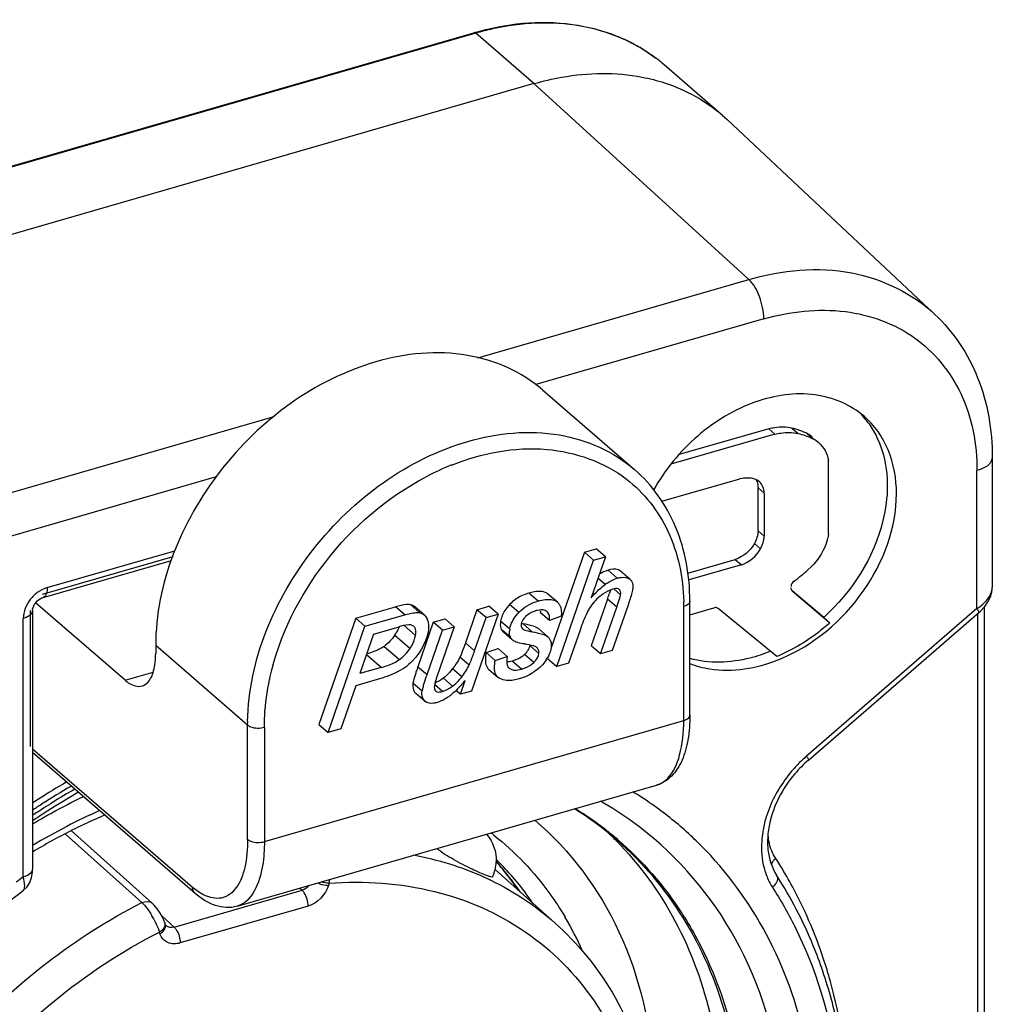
# Model space of a CAD drawing. Header units: millimetres. Extents: x 0 to 420, y 0 to 297.
# Tile 391 of 514: x 373.08 to 374.67, y 138.34 to 139.94. Entities that reach past the tile are written whole.
import ezdxf

# ---------------------------------------------------------------- set-up
doc = ezdxf.new("R2010")
doc.units = ezdxf.units.MM
doc.header["$LTSCALE"] = 23.1
doc.layers.get('0').update_dxf_attribs({"linetype": 'CONTINUOUS'})

msp = doc.modelspace()

# ---------------------------------------------------------------- linework, layer by layer
at = {"color": 7, "linetype": 'Continuous'}
for p, q in [((372.1764, 139.4467), (373.8218, 139.9217)), ((373.8246, 139.9208), (372.1791, 139.4458)), ((373.9196, 139.8385), (373.8246, 139.9208)), ((374.2273, 139.7868), (374.1323, 139.8691)), ((373.9196, 139.8385), (372.2741, 139.3635)), ((374.2703, 139.5189), (373.9196, 139.8385)), ((374.2273, 139.7868), (374.2351, 139.7798)), ((374.5734, 139.4625), (374.2351, 139.7798)), ((373.828, 139.3913), (374.2703, 139.5189)), ((374.2946, 139.4546), (373.9228, 139.3473)), ((373.9336, 139.3388), (374.0836, 139.2089)), ((372.6248, 139.0439), (373.4958, 139.2954)), ((374.3027, 139.275), (374.1565, 139.2331)), ((374.3127, 139.2663), (374.3027, 139.275)), ((374.3405, 139.2763), (374.3505, 139.2677)), ((374.3127, 139.2663), (374.1432, 139.2177)), ((374.366, 139.267), (374.376, 139.2583)), ((374.4004, 139.1039), (374.4003, 139.2241)), ((374.6674, 139.2288), (374.6674, 139.0163)), ((373.4012, 139.1967), (372.6491, 138.9796)), ((374.1282, 139.157), (374.2557, 139.1935)), ((374.6424, 138.9819), (374.6424, 139.2071)), ((374.2852, 139.1791), (374.2952, 139.1703)), ((374.2852, 139.1089), (374.2852, 139.1791)), ((374.2952, 139.1703), (374.2952, 139.1003)), ((374.2852, 139.1089), (374.2952, 139.1003)), ((374.0019, 139.0737), (374.0211, 139.0792)), ((374.0361, 139.0662), (374.0211, 139.0792)), ((374.2792, 139.088), (374.2892, 139.0793)), ((373.3303, 139.0665), (373.1174, 139.0051)), ((373.1255, 139.0161), (373.3339, 139.0762)), ((374.0019, 139.0737), (373.9474, 138.9164)), ((374.0169, 139.0607), (374.0019, 139.0737)), ((374.0361, 139.0662), (374.0131, 138.9997)), ((374.0169, 139.0607), (374.0361, 139.0662)), ((373.1188, 139.0002), (373.3281, 139.0606)), ((373.9569, 138.8875), (374.0169, 139.0607)), ((374.1706, 139.0397), (374.248, 139.0621)), ((374.258, 139.0534), (374.1721, 139.0286)), ((374.248, 139.0621), (374.258, 139.0534)), ((374.0357, 139.0211), (374.024, 139.0313)), ((374.0556, 139.0314), (374.0406, 139.0444)), ((374.076, 139.0299), (374.061, 139.0429)), ((374.3394, 139.0187), (374.34, 139.0179)), ((374.6673, 139.0138), (374.6674, 139.0163)), ((373.1167, 138.9994), (373.1188, 139.0002)), ((373.9264, 138.9941), (373.9114, 139.0071)), ((373.9429, 139.0053), (373.942, 139.0061)), ((373.9579, 138.9923), (373.942, 139.0061)), ((374.0446, 139.0122), (374.0429, 139.0068)), ((374.061, 139.0046), (374.0502, 139.014)), ((374.3408, 139.0107), (374.4024, 138.9589)), ((374.3924, 138.9675), (374.3409, 139.0108)), ((374.658, 138.9951), (374.6617, 139)), ((374.6644, 139.0012), (374.6662, 139.0069)), ((374.6664, 139.0097), (374.6673, 139.0138)), ((373.2525, 138.8651), (373.1066, 138.9914)), ((373.6289, 138.966), (373.6939, 138.9848)), ((373.7089, 138.9718), (373.6939, 138.9848)), ((373.7186, 138.9879), (373.7162, 138.9883)), ((373.7336, 138.9749), (373.7186, 138.9879)), ((373.7404, 138.9716), (373.7254, 138.9846)), ((373.8267, 138.9801), (373.846, 138.9857)), ((373.861, 138.9727), (373.846, 138.9857)), ((373.8949, 138.9755), (373.8799, 138.9885)), ((373.957, 138.9931), (373.9579, 138.9923)), ((374.0396, 138.997), (374.0132, 138.921)), ((374.0282, 138.9081), (374.0546, 138.984)), ((374.0546, 138.984), (374.0396, 138.997)), ((374.0731, 138.9877), (374.0475, 138.9136)), ((374.164, 138.7991), (374.164, 138.9853)), ((374.174, 138.8078), (374.174, 138.994)), ((374.174, 138.9718), (374.2129, 138.9831)), ((374.6535, 138.9905), (374.658, 138.9951)), ((374.6539, 138.984), (374.6539, 137.4166)), ((373.0913, 138.9675), (373.0865, 138.9658)), ((373.0975, 138.9788), (373.0975, 138.7568)), ((373.1015, 138.9788), (373.1015, 138.5569)), ((373.6439, 138.953), (373.7089, 138.9718)), ((373.7312, 138.9753), (373.7336, 138.9749)), ((373.8267, 138.9801), (373.8079, 138.9259)), ((373.861, 138.9727), (373.8175, 138.8472)), ((373.8229, 138.9129), (373.8417, 138.9671)), ((373.8417, 138.9671), (373.8267, 138.9801)), ((373.8417, 138.9671), (373.861, 138.9727)), ((373.9302, 138.9781), (373.93, 138.9755)), ((373.945, 138.9625), (373.93, 138.9755)), ((373.964, 138.9693), (373.945, 138.9625)), ((374.3158, 138.9037), (374.2203, 138.9821)), ((374.6424, 138.9819), (374.3644, 138.7412)), ((374.3675, 138.7347), (374.6455, 138.9755)), ((374.4024, 138.9589), (374.3924, 138.9675)), ((374.6439, 137.4079), (374.6439, 138.9741)), ((374.6455, 138.9755), (374.6482, 138.9779)), ((373.0865, 138.5439), (373.0865, 138.9658)), ((373.6289, 138.966), (373.5687, 138.7927)), ((373.5837, 138.7797), (373.6439, 138.953)), ((373.6439, 138.953), (373.6289, 138.966)), ((373.6581, 138.9402), (373.6981, 138.9517)), ((373.7078, 138.9542), (373.7264, 138.938)), ((373.7554, 138.9595), (373.7303, 138.8871)), ((373.7554, 138.9595), (373.7746, 138.9651)), ((373.7704, 138.9466), (373.7554, 138.9595)), ((373.7896, 138.9521), (373.7618, 138.8719)), ((373.7704, 138.9466), (373.7896, 138.9521)), ((373.7896, 138.9521), (373.7746, 138.9651)), ((373.8802, 138.9483), (373.8652, 138.9613)), ((373.9169, 138.9442), (373.9019, 138.9571)), ((373.6581, 138.9402), (373.6357, 138.8757)), ((373.6925, 138.9384), (373.7175, 138.9167)), ((373.7453, 138.8741), (373.7704, 138.9466)), ((373.8814, 138.935), (373.8664, 138.948)), ((373.8699, 138.9436), (373.8849, 138.9306)), ((373.9019, 138.9483), (373.9007, 138.9494)), ((373.9012, 138.9488), (373.9019, 138.9483)), ((373.942, 138.9363), (373.927, 138.9493)), ((373.9948, 138.9469), (373.9761, 138.893)), ((373.4525, 138.7915), (373.3025, 138.9214)), ((373.3025, 138.9214), (373.3025, 138.9084)), ((373.6752, 138.9202), (373.7002, 138.8986)), ((373.8079, 138.9259), (373.8229, 138.9129)), ((373.9277, 138.9085), (373.9127, 138.9215)), ((373.9255, 138.9173), (373.9243, 138.9183)), ((374.0282, 138.9081), (374.0132, 138.921)), ((373.6701, 138.8856), (373.6463, 138.9062)), ((373.8139, 138.8898), (373.7989, 138.9028)), ((373.8416, 138.9101), (373.861, 138.9169)), ((373.8416, 138.9101), (373.8566, 138.8971)), ((373.8566, 138.8971), (373.876, 138.9039)), ((373.876, 138.9039), (373.861, 138.9169)), ((373.9192, 138.894), (373.9042, 138.907)), ((373.9255, 138.9173), (373.9249, 138.9179)), ((374.0475, 138.9136), (374.0282, 138.9081)), ((373.7303, 138.8871), (373.7453, 138.8741)), ((373.8992, 138.8831), (373.8842, 138.8961)), ((373.9419, 138.9004), (373.9569, 138.8875)), ((373.9761, 138.893), (373.9569, 138.8875)), ((373.2525, 138.8651), (373.2984, 138.8783)), ((373.6701, 138.8856), (373.6357, 138.8757)), ((373.8019, 138.8705), (373.7869, 138.8835)), ((373.8461, 138.8827), (373.8611, 138.8697)), ((373.6289, 138.8561), (373.6046, 138.7858)), ((373.6679, 138.8673), (373.6289, 138.8561)), ((373.7373, 138.8474), (373.7223, 138.8604)), ((373.7703, 138.8468), (373.7581, 138.8574)), ((373.7868, 138.8554), (373.7718, 138.8684)), ((373.7997, 138.8421), (373.8075, 138.8648)), ((373.7421, 138.8304), (373.7271, 138.8434)), ((373.7373, 138.8474), (373.7387, 138.8532)), ((373.7997, 138.8421), (373.793, 138.8479)), ((373.8175, 138.8472), (373.7997, 138.8421)), ((373.4525, 138.7915), (373.4526, 138.7976)), ((373.4525, 138.6053), (373.4525, 138.7915)), ((373.4798, 138.6016), (374.164, 138.7991)), ((373.5687, 138.7927), (373.5837, 138.7797)), ((373.4798, 138.7878), (373.4798, 138.6016)), ((373.6046, 138.7858), (373.5837, 138.7797)), ((373.1015, 138.7533), (373.3625, 138.5273)), ((373.3667, 138.5172), (373.1015, 138.7469)), ((373.4353, 138.4961), (374.1194, 138.6936)), ((373.1264, 138.6518), (373.1245, 138.6506)), ((373.1264, 138.6518), (373.1246, 138.6505)), ((373.1551, 138.6139), (373.2799, 138.5021)), ((373.1649, 138.6192), (373.2968, 138.5011)), ((374.053, 138.6039), (374.0541, 138.6027)), ((374.053, 138.6039), (374.0541, 138.6026)), ((374.0554, 138.6038), (374.0553, 138.6039)), ((373.9543, 138.4686), (373.8561, 138.5559)), ((373.5853, 138.5338), (373.5843, 138.5302)), ((373.5853, 138.5338), (373.5864, 138.5396)), ((373.3326, 138.4621), (373.5413, 138.5224)), ((373.5376, 138.5256), (373.5413, 138.5224)), ((373.2967, 138.5012), (373.2968, 138.5011)), ((373.5512, 138.4964), (373.3425, 138.4362)), ((373.3326, 138.4621), (373.3123, 138.4803)), ((373.3158, 138.4732), (373.3131, 138.4789)), ((373.3173, 138.4691), (373.3158, 138.4732)), ((373.3184, 138.4661), (373.3174, 138.4691)), ((373.9542, 138.4686), (373.9543, 138.4686)), ((373.3063, 138.4602), (373.3085, 138.4539)), ((373.3095, 138.4509), (373.3085, 138.4539))]:
    msp.add_line(p, q, dxfattribs=at)
for points in [[(374.6662, 139.0069), (374.6664, 139.0078), (374.6672, 139.0126), (374.6674, 139.0162)], [(374.6482, 138.9779), (374.655, 138.9852), (374.6604, 138.993), (374.6644, 139.0012)], [(373.0862, 138.5215), (373.0871, 138.5223), (373.0927, 138.528), (373.097, 138.535), (373.0999, 138.543), (373.1013, 138.5516), (373.1015, 138.5569)], [(373.3131, 138.4789), (373.3099, 138.4846), (373.3064, 138.49), (373.3028, 138.4948), (373.299, 138.4991), (373.2968, 138.5012)], [(373.3194, 138.4644), (373.3193, 138.4646), (373.3187, 138.4654), (373.3184, 138.4661)]]:
    msp.add_lwpolyline(points, dxfattribs=at)
for centre, radius, start, end in [((373.9482, 139.4929), 0.4454, 102.4707, 106.1154), ((373.9476, 139.6455), 0.2908, 70.0688, 71.5948), ((373.9507, 139.6537), 0.2821, 63.9274, 70.0899), ((373.9546, 139.6619), 0.273, 60.8336, 63.9034), ((373.9564, 139.6652), 0.2692, 55.8416, 60.8349), ((373.9578, 139.6672), 0.2668, 54.5751, 55.8345), ((373.9582, 139.6679), 0.266, 52.8935, 54.5752), ((373.9567, 139.6663), 0.2683, 49.1104, 52.935), ((373.9589, 139.6688), 0.2649, 49.1139, 52.8941), ((374.3491, 139.2004), 0.1435, 35.2477, 44.9071), ((374.3438, 139.2261), 0.0465, 49.1956, 61.4972), ((374.3327, 139.1784), 0.0909, 61.4993, 63.3446), ((374.3538, 139.2174), 0.0465, 49.1956, 61.4972), ((373.9462, 138.8109), 0.436, 111.6103, 117.4881), ((373.9533, 138.7966), 0.4519, 117.4541, 117.7393), ((374.0689, 138.9853), 0.0481, 106.1308, 110.1311), ((374.0889, 139.3626), 0.4219, 307.2014, 311.2662), ((374.0889, 138.9488), 0.0898, 123.626, 126.2961), ((373.1453, 138.9599), 0.06, 133.8292, 142.1787), ((373.1439, 138.9615), 0.0579, 125.2835, 133.8769), ((373.3596, 139.2334), 0.7199, 340.8343, 341.0121), ((373.4934, 139.1874), 0.5784, 341.0038, 341.4214), ((373.6513, 139.1344), 0.4118, 341.4166, 341.9565), ((374.6374, 139.0183), 0.0302, 338.4765, 343.4036), ((374.6588, 139.0088), 0.00767, 345.79, 6.5943), ((373.95, 138.9125), 0.085, 106.0985, 107.4591), ((373.9471, 138.9801), 0.0163, 52.7621, 60.5769), ((373.8275, 138.9853), 0.3365, 359.9981, 1.3889), ((373.9365, 138.9294), 0.0507, 102.6859, 106.1744), ((373.7221, 138.9543), 0.0254, 17.8749, 24.8044), ((373.9066, 138.9543), 0.0419, 164.1334, 170.4531), ((373.9372, 139.1543), 0.2003, 259.0099, 259.8483), ((373.6304, 138.9794), 0.0744, 326.5256, 329.8489), ((373.9161, 138.9422), 0.0363, 170.4016, 174.6005), ((373.8727, 138.9389), 0.0449, 314.6284, 318.7813), ((373.658, 138.9594), 0.0895, 297.1487, 307.8294), ((374.1916, 138.7261), 0.4886, 160.7627, 161.6999), ((373.8766, 138.9388), 0.0751, 326.6807, 329.5377), ((374.2193, 139.1467), 0.2673, 291.5966, 292.5623), ((374.2546, 138.6966), 0.5394, 160.7862, 161.2198), ((373.9594, 138.8031), 0.2093, 160.8013, 162.4088), ((373.7174, 138.9378), 0.0883, 317.1949, 322.0038), ((373.7324, 138.9248), 0.0883, 317.1963, 322.0038), ((373.8891, 138.7806), 0.4098, 167.5518, 167.8974), ((373.743, 138.9015), 0.0435, 290.1678, 293.9745), ((373.7457, 138.9097), 0.0681, 305.5269, 307.1313), ((373.6362, 139.0042), 0.221, 318.856, 320.8585), ((373.7278, 138.9114), 0.0902, 304.4008, 308.0193), ((374.5116, 138.5714), 0.2247, 131.4879, 136.5496), ((374.5082, 138.5752), 0.2196, 130.8937, 131.4735), ((373.8301, 137.5555), 1.3269, 120.4759, 122.8105), ((373.8269, 137.5586), 1.3128, 120.2774, 122.7624), ((373.8103, 137.5752), 1.2755, 119.7865, 122.4296), ((373.8199, 137.5673), 1.2946, 120.0948, 121.956), ((373.7683, 138.171), 0.5998, 56.3242, 58.6019), ((373.8401, 137.5398), 1.3455, 122.8059, 123.3077), ((373.8385, 137.5404), 1.3344, 122.7573, 123.5402), ((373.8297, 137.5516), 1.3131, 121.9531, 122.6914), ((373.6349, 137.7424), 1.0355, 115.7698, 118.9923), ((373.7434, 138.1676), 0.5754, 54.1286, 60.3021), ((373.7715, 138.1759), 0.594, 49.3176, 56.3232), ((373.8355, 137.5425), 1.3239, 122.6917, 123.685), ((373.8256, 137.5511), 1.304, 122.5201, 123.7413), ((373.6451, 137.7238), 1.0567, 118.9826, 119.4228), ((373.5899, 137.7892), 0.9424, 113.6892, 117.3229), ((373.6994, 138.1925), 0.544, 51.475, 58.241), ((373.6985, 138.1861), 0.5508, 53.9872, 58.4499), ((373.651, 137.7133), 1.0688, 119.4252, 120.9545), ((373.5713, 137.8113), 0.9048, 112.8547, 116.693), ((373.7011, 138.1897), 0.5464, 52.589, 53.9817), ((374.4694, 138.5889), 0.1789, 163.2431, 170.6935), ((373.6097, 137.7509), 0.9854, 117.3238, 121.0592), ((373.5943, 137.7658), 0.9557, 116.6994, 121.0433), ((373.5596, 138.2394), 0.4752, 51.6692, 52.4373), ((373.7022, 138.1912), 0.5446, 50.6144, 52.5891), ((373.7024, 138.1965), 0.5391, 49.0847, 51.4618), ((373.6651, 138.2195), 0.5461, 44.7409, 46.8956), ((373.7721, 138.1768), 0.5929, 45.9372, 49.3095), ((373.7026, 138.1917), 0.5439, 49.43, 50.6137), ((374.3974, 138.6228), 0.0969, 186.5597, 193.5324), ((373.629, 138.0687), 0.5192, 72.8342, 79.568), ((373.7941, 138.5715), 0.0642, 345.8477, 357.4667), ((373.5262, 138.2729), 0.4447, 39.742, 41.7168), ((373.5136, 138.2579), 0.4643, 40.4673, 42.0429), ((373.5368, 138.2436), 0.4599, 43.6451, 45.6032), ((374.3238, 138.5581), 0.018, 155.1859, 158.6616), ((374.325, 138.5575), 0.0194, 152.1757, 155.1919), ((373.7442, 138.206), 0.6785, 30.8032, 32.8652), ((373.6381, 138.0989), 0.4876, 65.8062, 72.8036), ((373.793, 138.5718), 0.0653, 335.1816, 345.8418), ((373.5124, 138.2569), 0.4658, 40.0981, 40.468), ((373.521, 138.2686), 0.4514, 34.233, 39.7307), ((373.5078, 138.2531), 0.4718, 34.4127, 40.0849), ((373.5297, 138.2372), 0.4694, 34.1785, 43.6091), ((373.7305, 138.1979), 0.6944, 27.5017, 30.7979), ((373.8891, 137.4819), 1.3312, 127.0793, 127.6964), ((373.6436, 138.1117), 0.4737, 64.2733, 65.7767), ((374.3958, 138.5833), 0.1036, 205.0656, 212.8144), ((373.678, 138.1723), 0.5753, 32.1263, 32.9765), ((373.177, 138.41), 0.1388, 27.4283, 30.6488), ((373.5205, 138.2133), 0.5222, 23.689, 30.5481), ((373.2951, 138.4759), 0.0257, 301.1982, 309.6423), ((373.3107, 138.4635), 0.00808, 12.3542, 18.747), ((373.6419, 138.1357), 0.791, 11.7903, 18.7657)]:
    msp.add_arc(centre, radius, start, end, dxfattribs=at)
for points, knots in [([(373.8218, 139.9217), (373.8735, 139.9367), (373.9788, 139.9485), (374.0794, 139.9097), (374.1184, 139.8803)], [0, 0, 0, 0, 0.524063, 1, 1, 1, 1]), ([(374.0394, 139.9215), (374.0252, 139.9262), (373.9639, 139.9415), (373.8988, 139.9381), (373.852, 139.9278)], [0, 0, 0, 0, 0.23867, 1, 1, 1, 1]), ([(373.8246, 139.9208), (373.8242, 139.9212), (373.8233, 139.9218), (373.8223, 139.9219), (373.8218, 139.9217)], [0, 0, 0, 0, 0.559343, 1, 1, 1, 1]), ([(373.9196, 139.8385), (373.9346, 139.8428), (373.9923, 139.8564), (374.0533, 139.8575), (374.0962, 139.8492)], [0, 0, 0, 0, 0.262945, 1, 1, 1, 1]), ([(374.0962, 139.8492), (374.1085, 139.8468), (374.1557, 139.8348), (374.1999, 139.8105), (374.2273, 139.7868)], [0, 0, 0, 0, 0.257547, 1, 1, 1, 1]), ([(374.2703, 139.5189), (374.3241, 139.5345), (374.4344, 139.5455), (374.5367, 139.4969), (374.5734, 139.4625)], [0, 0, 0, 0, 0.52675, 1, 1, 1, 1]), ([(374.2946, 139.4546), (374.2946, 139.4669), (374.2895, 139.49), (374.2784, 139.5116), (374.2703, 139.5189)], [0, 0, 0, 0, 0.529618, 1, 1, 1, 1]), ([(374.2946, 139.4546), (374.3374, 139.4669), (374.4243, 139.477), (374.5463, 139.4334), (374.6271, 139.3339), (374.6424, 139.2499), (374.6424, 139.2071)], [0, 0, 0, 0, 0.266867, 0.507861, 0.743947, 1, 1, 1, 1]), ([(374.5734, 139.4625), (374.6039, 139.4339), (374.6531, 139.3597), (374.6674, 139.2728), (374.6674, 139.2288)], [0, 0, 0, 0, 0.486873, 1, 1, 1, 1]), ([(373.9335, 139.3389), (373.8996, 139.3682), (373.8077, 139.4086), (373.7098, 139.3984), (373.6619, 139.3845)], [0, 0, 0, 0, 0.47353, 1, 1, 1, 1]), ([(373.6619, 139.3845), (373.5624, 139.3558), (373.3861, 139.2266), (373.3025, 139.0225), (373.3025, 138.9214)], [0, 0, 0, 0, 0.505913, 1, 1, 1, 1]), ([(374.4583, 139.2957), (374.4364, 139.3147), (374.3754, 139.3397), (374.275, 139.3241), (374.1816, 139.2674), (374.1333, 139.2085), (374.1148, 139.1754)], [0, 0, 0, 0, 0.213251, 0.452949, 0.721281, 1, 1, 1, 1]), ([(374.5111, 139.1692), (374.5111, 139.1936), (374.5032, 139.2411), (374.4753, 139.281), (374.4583, 139.2957)], [0, 0, 0, 0, 0.520049, 1, 1, 1, 1]), ([(373.8119, 139.2546), (373.8598, 139.2685), (373.9577, 139.2787), (374.0496, 139.2383), (374.0836, 139.2089)], [0, 0, 0, 0, 0.526466, 1, 1, 1, 1]), ([(374.3405, 139.2763), (374.3314, 139.2783), (374.3183, 139.2784), (374.3059, 139.2758), (374.3027, 139.275)], [0, 0, 0, 0, 0.737161, 1, 1, 1, 1]), ([(374.4663, 139.2832), (374.4712, 139.2763), (374.4892, 139.2456), (374.4961, 139.2092), (374.4961, 139.1822)], [0, 0, 0, 0, 0.239348, 1, 1, 1, 1]), ([(374.3127, 139.2663), (374.3159, 139.2672), (374.3283, 139.2697), (374.3414, 139.2696), (374.3505, 139.2677)], [0, 0, 0, 0, 0.262839, 1, 1, 1, 1]), ([(373.4525, 138.7976), (373.4542, 138.8979), (373.5386, 139.0989), (373.7135, 139.2262), (373.8119, 139.2546)], [0, 0, 0, 0, 0.494837, 1, 1, 1, 1]), ([(373.7856, 139.2162), (373.8342, 139.2355), (373.9346, 139.2558), (374.0339, 139.2214), (374.0706, 139.1932)], [0, 0, 0, 0, 0.530453, 1, 1, 1, 1]), ([(374.6674, 139.2288), (374.6674, 139.2266), (374.6639, 139.215), (374.6513, 139.2097), (374.6424, 139.2071)], [0, 0, 0, 0, 0.193916, 1, 1, 1, 1]), ([(374.174, 138.994), (374.174, 139.0351), (374.1603, 139.1159), (374.1126, 139.1838), (374.0836, 139.2089)], [0, 0, 0, 0, 0.516833, 1, 1, 1, 1]), ([(373.4889, 138.869), (373.504, 138.9374), (373.5692, 139.0684), (373.6799, 139.1634), (373.7429, 139.1966)], [0, 0, 0, 0, 0.495711, 1, 1, 1, 1]), ([(374.0706, 139.1932), (374.0993, 139.1711), (374.1478, 139.1089), (374.1629, 139.0326), (374.1639, 138.9935)], [0, 0, 0, 0, 0.480831, 1, 1, 1, 1]), ([(374.4961, 139.1822), (374.4961, 139.1632), (374.4855, 139.0825), (374.4383, 139.0088), (374.3924, 138.9675)], [0, 0, 0, 0, 0.236069, 1, 1, 1, 1]), ([(374.3218, 138.8998), (374.3756, 138.9222), (374.4679, 138.9993), (374.5111, 139.1133), (374.5111, 139.1692)], [0, 0, 0, 0, 0.510233, 1, 1, 1, 1]), ([(374.4004, 139.1039), (374.3996, 139.0986), (374.3939, 139.0765), (374.3801, 139.0568), (374.3672, 139.0455)], [0, 0, 0, 0, 0.240379, 1, 1, 1, 1]), ([(374.061, 139.0429), (374.0599, 139.0438), (374.0537, 139.0473), (374.046, 139.046), (374.0406, 139.0444)], [0, 0, 0, 0, 0.203858, 1, 1, 1, 1]), ([(374.0556, 139.0314), (374.0577, 139.0321), (374.0644, 139.0337), (374.0724, 139.0329), (374.076, 139.0299)], [0, 0, 0, 0, 0.31964, 1, 1, 1, 1]), ([(374.0131, 138.9997), (374.0151, 139.002), (374.0222, 139.0096), (374.0298, 139.0168), (374.0357, 139.0211)], [0, 0, 0, 0, 0.288285, 1, 1, 1, 1]), ([(374.0588, 139.013), (374.0582, 139.0134), (374.0549, 139.0151), (374.0511, 139.0143), (374.0483, 139.0135)], [0, 0, 0, 0, 0.197252, 1, 1, 1, 1]), ([(374.076, 139.0299), (374.0771, 139.029), (374.0813, 139.0239), (374.0812, 139.0167), (374.0804, 139.0117)], [0, 0, 0, 0, 0.216075, 1, 1, 1, 1]), ([(373.1243, 139.0071), (373.124, 139.0062), (373.123, 139.0034), (373.1208, 139.0008), (373.1188, 139.0002)], [0, 0, 0, 0, 0.304497, 1, 1, 1, 1]), ([(373.9114, 139.0071), (373.9083, 139.0062), (373.8967, 139.0022), (373.8861, 138.9951), (373.8799, 138.9885)], [0, 0, 0, 0, 0.263679, 1, 1, 1, 1]), ([(373.9329, 139.0096), (373.9314, 139.0099), (373.9241, 139.0103), (373.9169, 139.0087), (373.9114, 139.0071)], [0, 0, 0, 0, 0.209587, 1, 1, 1, 1]), ([(374.0483, 139.0135), (374.0427, 139.0119), (374.0355, 139.0081), (374.0291, 139.0033), (374.0275, 139.002)], [0, 0, 0, 0, 0.729159, 1, 1, 1, 1]), ([(374.0546, 138.984), (374.0555, 138.9865), (374.0577, 138.9933), (374.0602, 139.0001), (374.061, 139.0046)], [0, 0, 0, 0, 0.366381, 1, 1, 1, 1]), ([(374.0804, 139.0117), (374.0802, 139.0104), (374.0782, 139.0022), (374.0754, 138.9943), (374.0731, 138.9877)], [0, 0, 0, 0, 0.15836, 1, 1, 1, 1]), ([(373.1015, 138.9788), (373.1015, 138.9796), (373.102, 138.9841), (373.1043, 138.9883), (373.1067, 138.9914)], [0, 0, 0, 0, 0.162947, 1, 1, 1, 1]), ([(373.7162, 138.9883), (373.7148, 138.9884), (373.7072, 138.9883), (373.6998, 138.9865), (373.6939, 138.9848)], [0, 0, 0, 0, 0.190308, 1, 1, 1, 1]), ([(373.8799, 138.9885), (373.8782, 138.9867), (373.8725, 138.98), (373.868, 138.972), (373.8663, 138.9658)], [0, 0, 0, 0, 0.274237, 1, 1, 1, 1]), ([(373.9579, 138.9923), (373.9593, 138.9911), (373.9647, 138.9848), (373.9649, 138.9756), (373.964, 138.9693)], [0, 0, 0, 0, 0.222366, 1, 1, 1, 1]), ([(374.174, 138.994), (374.174, 138.9931), (374.1726, 138.9885), (374.1675, 138.9863), (374.164, 138.9853)], [0, 0, 0, 0, 0.193901, 1, 1, 1, 1]), ([(374.2203, 138.9821), (374.219, 138.9831), (374.2162, 138.9844), (374.2141, 138.9829), (374.2135, 138.9824)], [0, 0, 0, 0, 0.692012, 1, 1, 1, 1]), ([(373.7089, 138.9718), (373.7102, 138.9721), (373.7148, 138.9734), (373.7194, 138.9744), (373.7228, 138.9749)], [0, 0, 0, 0, 0.280851, 1, 1, 1, 1]), ([(373.8802, 138.9483), (373.8806, 138.9507), (373.8833, 138.9608), (373.8894, 138.9697), (373.8949, 138.9755)], [0, 0, 0, 0, 0.231022, 1, 1, 1, 1]), ([(373.9061, 138.9688), (373.9051, 138.9678), (373.9019, 138.9643), (373.8993, 138.9601), (373.8988, 138.9568)], [0, 0, 0, 0, 0.301945, 1, 1, 1, 1]), ([(373.9405, 138.9773), (373.9397, 138.978), (373.935, 138.9804), (373.9294, 138.9798), (373.9254, 138.9789)], [0, 0, 0, 0, 0.206629, 1, 1, 1, 1]), ([(373.945, 138.9625), (373.9452, 138.9641), (373.9456, 138.9693), (373.9434, 138.9751), (373.9405, 138.9773)], [0, 0, 0, 0, 0.30845, 1, 1, 1, 1]), ([(374.0099, 138.9819), (374.0086, 138.9798), (374.0026, 138.9685), (373.9981, 138.9566), (373.9948, 138.9469)], [0, 0, 0, 0, 0.195583, 1, 1, 1, 1]), ([(374.6455, 138.9755), (374.6461, 138.9759), (374.6442, 138.979), (374.6434, 138.9806), (374.6424, 138.9819)], [0, 0, 0, 0, 0.308958, 1, 1, 1, 1]), ([(373.7185, 138.9553), (373.7175, 138.9555), (373.7105, 138.9553), (373.7037, 138.9534), (373.6981, 138.9517)], [0, 0, 0, 0, 0.152434, 1, 1, 1, 1]), ([(373.7256, 138.9502), (373.7253, 138.9508), (373.7247, 138.9518), (373.7238, 138.9528), (373.7234, 138.9532)], [0, 0, 0, 0, 0.509967, 1, 1, 1, 1]), ([(373.7463, 138.9621), (373.7476, 138.9581), (373.7481, 138.952), (373.7473, 138.9461), (373.7471, 138.9445)], [0, 0, 0, 0, 0.720271, 1, 1, 1, 1]), ([(373.8652, 138.9613), (373.865, 138.96), (373.8645, 138.9556), (373.865, 138.9508), (373.8664, 138.948)], [0, 0, 0, 0, 0.288173, 1, 1, 1, 1]), ([(373.927, 138.9493), (373.9246, 138.9514), (373.9159, 138.9543), (373.9074, 138.9561), (373.9019, 138.9571)], [0, 0, 0, 0, 0.361155, 1, 1, 1, 1]), ([(374.4024, 138.9589), (374.3959, 138.953), (374.3695, 138.9311), (374.3394, 138.9134), (374.3158, 138.9037)], [0, 0, 0, 0, 0.256285, 1, 1, 1, 1]), ([(373.7175, 138.9167), (373.7187, 138.9185), (373.7227, 138.9251), (373.7255, 138.9325), (373.7264, 138.938)], [0, 0, 0, 0, 0.271615, 1, 1, 1, 1]), ([(373.7264, 138.938), (373.7267, 138.9393), (373.7272, 138.9433), (373.7269, 138.9477), (373.7256, 138.9502)], [0, 0, 0, 0, 0.309195, 1, 1, 1, 1]), ([(373.7471, 138.9445), (373.7468, 138.9427), (373.7451, 138.9352), (373.7422, 138.928), (373.7396, 138.9227)], [0, 0, 0, 0, 0.23064, 1, 1, 1, 1]), ([(373.9019, 138.9483), (373.9025, 138.9479), (373.9073, 138.9458), (373.9125, 138.9449), (373.9169, 138.9442)], [0, 0, 0, 0, 0.14107, 1, 1, 1, 1]), ([(373.9169, 138.9442), (373.9224, 138.9432), (373.9309, 138.9413), (373.9396, 138.9384), (373.942, 138.9363)], [0, 0, 0, 0, 0.638845, 1, 1, 1, 1]), ([(373.942, 138.9363), (373.9458, 138.933), (373.9486, 138.9254), (373.9478, 138.9185), (373.9474, 138.9164)], [0, 0, 0, 0, 0.705202, 1, 1, 1, 1]), ([(373.6752, 138.9202), (373.6735, 138.919), (373.6646, 138.9136), (373.6547, 138.9101), (373.6469, 138.9078)], [0, 0, 0, 0, 0.205582, 1, 1, 1, 1]), ([(373.8079, 138.9259), (373.807, 138.9234), (373.8042, 138.9156), (373.8013, 138.9078), (373.7989, 138.9028)], [0, 0, 0, 0, 0.324604, 1, 1, 1, 1]), ([(373.9082, 138.9233), (373.9061, 138.9237), (373.9001, 138.9248), (373.894, 138.9258), (373.8903, 138.9273)], [0, 0, 0, 0, 0.356166, 1, 1, 1, 1]), ([(373.9249, 138.9179), (373.9242, 138.9185), (373.919, 138.9215), (373.9131, 138.9224), (373.9082, 138.9233)], [0, 0, 0, 0, 0.162754, 1, 1, 1, 1]), ([(373.2802, 138.8556), (373.2837, 138.8566), (373.293, 138.8629), (373.301, 138.8824), (373.3025, 138.8989), (373.3025, 138.9084)], [0, 0, 0, 0, 0.181175, 0.528595, 1, 1, 1, 1]), ([(373.7268, 138.9025), (373.7256, 138.9011), (373.7213, 138.8962), (373.7166, 138.8916), (373.7129, 138.8887)], [0, 0, 0, 0, 0.27796, 1, 1, 1, 1]), ([(373.8139, 138.8898), (373.8145, 138.8911), (373.8178, 138.8987), (373.8206, 138.9065), (373.8229, 138.9129)], [0, 0, 0, 0, 0.174763, 1, 1, 1, 1]), ([(373.8416, 138.9101), (373.841, 138.9071), (373.8395, 138.898), (373.8413, 138.8868), (373.8461, 138.8827)], [0, 0, 0, 0, 0.328736, 1, 1, 1, 1]), ([(373.876, 138.9039), (373.8758, 138.9025), (373.8752, 138.8978), (373.8752, 138.893), (373.8761, 138.8898)], [0, 0, 0, 0, 0.295771, 1, 1, 1, 1]), ([(373.9042, 138.907), (373.903, 138.9058), (373.8971, 138.9008), (373.8898, 138.8978), (373.8842, 138.8961)], [0, 0, 0, 0, 0.227671, 1, 1, 1, 1]), ([(373.9192, 138.894), (373.9204, 138.8952), (373.9242, 138.8993), (373.927, 138.9045), (373.9277, 138.9085)], [0, 0, 0, 0, 0.286788, 1, 1, 1, 1]), ([(374.3058, 138.9124), (374.2947, 138.9078), (374.2525, 138.8936), (374.2053, 138.8918), (374.1738, 138.9003)], [0, 0, 0, 0, 0.268579, 1, 1, 1, 1]), ([(373.6701, 138.8856), (373.6732, 138.8865), (373.6836, 138.8898), (373.6939, 138.8941), (373.7002, 138.8986)], [0, 0, 0, 0, 0.298905, 1, 1, 1, 1]), ([(373.8611, 138.8697), (373.8596, 138.8709), (373.8538, 138.8788), (373.8551, 138.8896), (373.8566, 138.8971)], [0, 0, 0, 0, 0.197138, 1, 1, 1, 1]), ([(373.8992, 138.8831), (373.9012, 138.8837), (373.9084, 138.8862), (373.9153, 138.8901), (373.9192, 138.894)], [0, 0, 0, 0, 0.278203, 1, 1, 1, 1]), ([(374.1737, 138.8922), (374.1843, 138.8881), (374.2318, 138.8758), (374.283, 138.8844), (374.3177, 138.8981)], [0, 0, 0, 0, 0.234239, 1, 1, 1, 1]), ([(373.7277, 138.8795), (373.727, 138.8775), (373.725, 138.8712), (373.7231, 138.8648), (373.7223, 138.8604)], [0, 0, 0, 0, 0.32667, 1, 1, 1, 1]), ([(373.7387, 138.8532), (373.739, 138.8544), (373.7406, 138.8601), (373.7424, 138.8658), (373.7439, 138.8703)], [0, 0, 0, 0, 0.203685, 1, 1, 1, 1]), ([(373.8837, 138.8824), (373.8848, 138.882), (373.8899, 138.881), (373.8952, 138.882), (373.8992, 138.8831)], [0, 0, 0, 0, 0.215901, 1, 1, 1, 1]), ([(373.2525, 138.8651), (373.2548, 138.8631), (373.2625, 138.8571), (373.2735, 138.8537), (373.2802, 138.8556)], [0, 0, 0, 0, 0.303789, 1, 1, 1, 1]), ([(373.4798, 138.7878), (373.4798, 138.7943), (373.4805, 138.8207), (373.4842, 138.847), (373.4884, 138.8666)], [0, 0, 0, 0, 0.244085, 1, 1, 1, 1]), ([(373.7223, 138.8604), (373.722, 138.8586), (373.7214, 138.8526), (373.7238, 138.8461), (373.7271, 138.8434)], [0, 0, 0, 0, 0.295956, 1, 1, 1, 1]), ([(373.7574, 138.8566), (373.7572, 138.8555), (373.7568, 138.8524), (373.7577, 138.8486), (373.7595, 138.8472)], [0, 0, 0, 0, 0.31765, 1, 1, 1, 1]), ([(373.7599, 138.8663), (373.7596, 138.8653), (373.7587, 138.8621), (373.7578, 138.8589), (373.7574, 138.8566)], [0, 0, 0, 0, 0.300045, 1, 1, 1, 1]), ([(373.864, 138.8677), (373.8634, 138.868), (373.8624, 138.8686), (373.8615, 138.8693), (373.8611, 138.8697)], [0, 0, 0, 0, 0.505297, 1, 1, 1, 1]), ([(373.8956, 138.8672), (373.8925, 138.8663), (373.8822, 138.8639), (373.8706, 138.8643), (373.864, 138.8677)], [0, 0, 0, 0, 0.29879, 1, 1, 1, 1]), ([(373.7421, 138.8304), (373.7388, 138.8331), (373.7364, 138.8397), (373.737, 138.8456), (373.7373, 138.8474)], [0, 0, 0, 0, 0.704044, 1, 1, 1, 1]), ([(373.7595, 138.8472), (373.76, 138.8467), (373.7634, 138.845), (373.7674, 138.846), (373.7703, 138.8468)], [0, 0, 0, 0, 0.191146, 1, 1, 1, 1]), ([(373.7619, 138.8286), (373.7599, 138.8281), (373.7534, 138.8265), (373.7457, 138.8274), (373.7421, 138.8304)], [0, 0, 0, 0, 0.30996, 1, 1, 1, 1]), ([(374.174, 138.8078), (374.174, 138.7945), (374.1723, 138.7694), (374.1632, 138.7351), (374.1465, 138.7075), (374.1287, 138.6962), (374.1194, 138.6936)], [0, 0, 0, 0, 0.296534, 0.555213, 0.784072, 1, 1, 1, 1]), ([(374.164, 138.7991), (374.1654, 138.7995), (374.1695, 138.801), (374.174, 138.8047), (374.174, 138.8078)], [0, 0, 0, 0, 0.325425, 1, 1, 1, 1]), ([(373.4798, 138.7878), (373.4727, 138.7858), (373.4624, 138.7858), (373.454, 138.7902), (373.4525, 138.7915)], [0, 0, 0, 0, 0.789299, 1, 1, 1, 1]), ([(374.1194, 138.6936), (374.1264, 138.6956), (374.145, 138.7082), (374.1611, 138.7472), (374.164, 138.7801), (374.164, 138.7991)], [0, 0, 0, 0, 0.181175, 0.528677, 1, 1, 1, 1]), ([(374.3485, 138.7259), (374.3426, 138.7197), (374.3211, 138.6944), (374.3052, 138.6641), (374.2981, 138.6404)], [0, 0, 0, 0, 0.255626, 1, 1, 1, 1]), ([(374.3675, 138.7347), (374.3595, 138.7278), (374.3305, 138.6985), (374.3102, 138.6601), (374.3039, 138.6302)], [0, 0, 0, 0, 0.257827, 1, 1, 1, 1]), ([(374.3644, 138.7412), (374.3654, 138.7397), (374.3663, 138.7381), (374.368, 138.7352), (374.3675, 138.7347)], [0, 0, 0, 0, 0.712635, 1, 1, 1, 1]), ([(373.9209, 138.6366), (373.9789, 138.5875), (374.0764, 138.4562), (374.1109, 138.2979), (374.1152, 138.2164)], [0, 0, 0, 0, 0.482266, 1, 1, 1, 1]), ([(374.3232, 138.2176), (374.3104, 138.3008), (374.2582, 138.4608), (374.1451, 138.5871), (374.0805, 138.6339)], [0, 0, 0, 0, 0.513676, 1, 1, 1, 1]), ([(374.2929, 138.6178), (374.2921, 138.6127), (374.2898, 138.593), (374.2913, 138.5727), (374.295, 138.5586)], [0, 0, 0, 0, 0.261794, 1, 1, 1, 1]), ([(373.4525, 138.6053), (373.4525, 138.5899), (373.4501, 138.5625), (373.4382, 138.5276), (373.4138, 138.5065), (373.3941, 138.5091), (373.3858, 138.5124)], [0, 0, 0, 0, 0.341245, 0.604147, 0.802279, 1, 1, 1, 1]), ([(373.4798, 138.6016), (373.4798, 138.5884), (373.478, 138.5511), (373.4602, 138.5033), (373.4353, 138.4961)], [0, 0, 0, 0, 0.336966, 1, 1, 1, 1]), ([(373.4525, 138.6053), (373.454, 138.604), (373.4624, 138.5996), (373.4727, 138.5996), (373.4798, 138.6016)], [0, 0, 0, 0, 0.210701, 1, 1, 1, 1]), ([(373.8543, 138.6121), (373.8889, 138.5847), (373.9304, 138.5412), (373.9626, 138.4916), (373.9703, 138.4787)], [0, 0, 0, 0, 0.746918, 1, 1, 1, 1]), ([(373.8573, 137.1161), (373.9824, 137.2107), (374.1974, 137.4408), (374.3552, 137.7952), (374.3903, 138.0837), (374.3695, 138.2838), (374.3025, 138.4623), (374.2274, 138.5612), (374.1845, 138.6028)], [0, 0, 0, 0, 0.276361, 0.543528, 0.668097, 0.78488, 0.894685, 1, 1, 1, 1]), ([(374.0541, 138.6027), (374.0922, 138.5641), (374.1584, 138.4729), (374.1963, 138.3671), (374.2088, 138.3119)], [0, 0, 0, 0, 0.489292, 1, 1, 1, 1]), ([(374.2326, 138.3181), (374.217, 138.3737), (374.1719, 138.4794), (374.0974, 138.5674), (374.0554, 138.6038)], [0, 0, 0, 0, 0.50931, 1, 1, 1, 1]), ([(374.3008, 138.6045), (374.3007, 138.599), (374.3014, 138.579), (374.3076, 138.559), (374.3155, 138.5467)], [0, 0, 0, 0, 0.271733, 1, 1, 1, 1]), ([(373.8523, 138.5444), (373.8519, 138.5435), (373.8471, 138.5443), (373.8412, 138.5465), (373.8305, 138.5511), (373.8127, 138.5593), (373.7886, 138.5718), (373.7697, 138.5835), (373.761, 138.5901)], [0, 0, 0, 0, 0.029521, 0.102747, 0.215462, 0.35267, 0.681335, 1, 1, 1, 1]), ([(373.1015, 138.5569), (373.1015, 138.5555), (373.0993, 138.5486), (373.0918, 138.5454), (373.0865, 138.5439)], [0, 0, 0, 0, 0.201135, 1, 1, 1, 1]), ([(373.0862, 138.5215), (373.0884, 138.5232), (373.0895, 138.5321), (373.0878, 138.5392), (373.0865, 138.5439)], [0, 0, 0, 0, 0.360432, 1, 1, 1, 1]), ([(373.567, 138.5341), (373.5712, 138.5323), (373.5771, 138.5308), (373.583, 138.5302), (373.5843, 138.5302)], [0, 0, 0, 0, 0.782508, 1, 1, 1, 1]), ([(373.5853, 138.5338), (373.6427, 138.538), (373.7563, 138.5305), (373.9106, 138.4635), (374.0274, 138.3455), (374.0715, 138.2438), (374.0854, 138.1904)], [0, 0, 0, 0, 0.262037, 0.507652, 0.748964, 1, 1, 1, 1]), ([(374.3155, 138.5467), (374.3163, 138.5454), (374.3185, 138.5381), (374.3131, 138.5309), (374.3087, 138.5272)], [0, 0, 0, 0, 0.208673, 1, 1, 1, 1]), ([(374.3909, 138.3901), (374.3861, 138.4041), (374.3658, 138.4584), (374.339, 138.5104), (374.3155, 138.5467)], [0, 0, 0, 0, 0.254106, 1, 1, 1, 1]), ([(373.0862, 138.5215), (373.0329, 138.4808), (372.8356, 138.3044), (372.69, 138.0682), (372.6319, 137.8796)], [0, 0, 0, 0, 0.253701, 1, 1, 1, 1]), ([(373.4353, 138.4961), (373.424, 138.4928), (373.3975, 138.4946), (373.3765, 138.5088), (373.3667, 138.5172)], [0, 0, 0, 0, 0.476764, 1, 1, 1, 1]), ([(373.5512, 138.4964), (373.5512, 138.5039), (373.5484, 138.5135), (373.5428, 138.5211), (373.5413, 138.5224)], [0, 0, 0, 0, 0.792576, 1, 1, 1, 1]), ([(374.3087, 138.5272), (374.322, 138.5065), (374.3721, 138.4186), (374.4021, 138.3198), (374.414, 138.2443)], [0, 0, 0, 0, 0.243081, 1, 1, 1, 1]), ([(374.4033, 138.3735), (374.3998, 138.3862), (374.3846, 138.436), (374.3644, 138.4842), (374.3465, 138.5185)], [0, 0, 0, 0, 0.254126, 1, 1, 1, 1]), ([(372.7944, 137.9658), (372.8392, 138.0802), (372.9734, 138.2921), (373.1709, 138.4469), (373.2799, 138.5021)], [0, 0, 0, 0, 0.50147, 1, 1, 1, 1]), ([(373.3173, 138.4691), (373.3184, 138.4658), (373.3162, 138.4603), (373.3127, 138.457), (373.3115, 138.4561)], [0, 0, 0, 0, 0.699936, 1, 1, 1, 1]), ([(373.9542, 138.4686), (373.9906, 138.4362), (374.0546, 138.3581), (374.0921, 138.2648), (374.1046, 138.216)], [0, 0, 0, 0, 0.491741, 1, 1, 1, 1]), ([(374.1652, 138.4782), (374.1736, 138.4648), (374.2057, 138.4089), (374.2285, 138.3477), (374.2406, 138.3006)], [0, 0, 0, 0, 0.245152, 1, 1, 1, 1]), ([(372.8084, 137.8218), (372.8385, 137.9549), (372.9672, 138.209), (373.1849, 138.3916), (373.3085, 138.4539)], [0, 0, 0, 0, 0.496445, 1, 1, 1, 1]), ([(373.3095, 138.4509), (373.3109, 138.4518), (373.3155, 138.4551), (373.3195, 138.4612), (373.3186, 138.4652)], [0, 0, 0, 0, 0.291133, 1, 1, 1, 1]), ([(373.3326, 138.4621), (373.3341, 138.4608), (373.3397, 138.4532), (373.3425, 138.4436), (373.3425, 138.4362)], [0, 0, 0, 0, 0.207424, 1, 1, 1, 1]), ([(373.3425, 138.4362), (373.336, 138.4343), (373.3215, 138.434), (373.3115, 138.445), (373.3095, 138.4509)], [0, 0, 0, 0, 0.52233, 1, 1, 1, 1]), ([(374.4343, 138.13), (374.4345, 138.1511), (374.4324, 138.233), (374.4196, 138.3148), (374.4033, 138.3735)], [0, 0, 0, 0, 0.257381, 1, 1, 1, 1])]:
    msp.add_open_spline(points, degree=3, knots=knots, dxfattribs=at)
for points in [[(374.366, 139.267), (374.3581, 139.2713), (374.3494, 139.2744), (374.3405, 139.2763)], [(374.3505, 139.2677), (374.3584, 139.266), (374.3662, 139.2633), (374.3735, 139.2597)], [(374.3842, 139.2526), (374.3925, 139.2455), (374.3981, 139.2348), (374.4003, 139.2241)], [(374.2798, 139.1932), (374.2721, 139.1956), (374.2635, 139.1954), (374.2557, 139.1935)], [(374.2874, 139.189), (374.2852, 139.1909), (374.2826, 139.1924), (374.2798, 139.1932)], [(374.2818, 139.1925), (374.2832, 139.19), (374.2842, 139.1872), (374.2847, 139.1844)], [(374.2847, 139.1844), (374.285, 139.1826), (374.2852, 139.1808), (374.2852, 139.179)], [(374.2952, 139.1703), (374.2952, 139.1771), (374.2925, 139.1846), (374.2874, 139.189)], [(374.2852, 139.1089), (374.2851, 139.1017), (374.2828, 139.0943), (374.2792, 139.088)], [(374.2892, 139.0793), (374.2928, 139.0856), (374.2951, 139.093), (374.2952, 139.1002)], [(374.2792, 139.088), (374.2726, 139.0762), (374.261, 139.0659), (374.248, 139.0621)], [(374.258, 139.0534), (374.271, 139.0573), (374.2826, 139.0675), (374.2892, 139.0793)], [(374.0406, 139.0444), (374.0356, 139.043), (374.0308, 139.0407), (374.0263, 139.0379)], [(373.1255, 139.0161), (373.1201, 139.0145), (373.115, 139.0119), (373.1104, 139.0087)], [(373.1255, 139.0161), (373.1255, 139.013), (373.1252, 139.0099), (373.1243, 139.0071)], [(374.0392, 139.0235), (374.0433, 139.0263), (374.0477, 139.0287), (374.0524, 139.0304)], [(374.344, 139.0266), (374.3416, 139.0247), (374.338, 139.0214), (374.3394, 139.0187)], [(374.3384, 139.0163), (374.3384, 139.0145), (374.3393, 139.0117), (374.3411, 139.0117)], [(373.1067, 138.9914), (373.1093, 138.9947), (373.1127, 138.9977), (373.1167, 138.9994)], [(373.942, 139.0061), (373.9394, 139.008), (373.9361, 139.0092), (373.9329, 139.0096)], [(374.0275, 139.002), (374.0205, 138.9964), (374.0146, 138.9895), (374.0099, 138.9819)], [(374.061, 139.0046), (374.0615, 139.0075), (374.061, 139.0112), (374.0588, 139.013)], [(374.6617, 139), (374.6632, 139.0022), (374.6645, 139.0047), (374.6655, 139.0072)], [(373.0979, 138.9967), (373.0912, 138.988), (373.0865, 138.9768), (373.0865, 138.9658)], [(373.7254, 138.9846), (373.7235, 138.9863), (373.721, 138.9874), (373.7186, 138.9879)], [(373.8949, 138.9755), (373.9028, 138.9839), (373.9134, 138.9901), (373.9245, 138.9936)], [(373.9264, 138.9941), (373.9302, 138.9953), (373.9342, 138.9962), (373.9382, 138.9966)], [(373.9382, 138.9966), (373.9404, 138.9969), (373.9426, 138.997), (373.9449, 138.9969)], [(373.9449, 138.9969), (373.9484, 138.9968), (373.952, 138.996), (373.9551, 138.9943)], [(374.6424, 138.9819), (374.6464, 138.9845), (374.6501, 138.9873), (374.6535, 138.9905)], [(373.0976, 138.9714), (373.0957, 138.9698), (373.0935, 138.9685), (373.0913, 138.9675)], [(373.1015, 138.9788), (373.1015, 138.976), (373.0997, 138.9733), (373.0976, 138.9714)], [(373.7228, 138.9749), (373.7256, 138.9753), (373.7284, 138.9755), (373.7312, 138.9753)], [(373.7336, 138.9749), (373.736, 138.9744), (373.7385, 138.9733), (373.7404, 138.9716)], [(373.7404, 138.9716), (373.7425, 138.9698), (373.7441, 138.9675), (373.7452, 138.965)], [(373.9224, 138.9781), (373.9164, 138.9764), (373.9105, 138.9733), (373.9061, 138.9688)], [(373.6995, 138.9521), (373.6982, 138.9486), (373.6966, 138.9453), (373.6948, 138.942)], [(373.7234, 138.9532), (373.722, 138.9543), (373.7203, 138.955), (373.7185, 138.9553)], [(373.8988, 138.9568), (373.8983, 138.9541), (373.8991, 138.9506), (373.9012, 138.9488)], [(373.6925, 138.9384), (373.6879, 138.9314), (373.682, 138.9251), (373.6752, 138.9202)], [(373.8664, 138.948), (373.8672, 138.9463), (373.8684, 138.9448), (373.8699, 138.9436)], [(373.8814, 138.935), (373.8798, 138.9382), (373.8796, 138.9421), (373.8799, 138.9456)], [(373.8849, 138.9306), (373.8834, 138.9318), (373.8822, 138.9333), (373.8814, 138.935)], [(373.7396, 138.9227), (373.7361, 138.9155), (373.7319, 138.9086), (373.7268, 138.9025)], [(373.8903, 138.9273), (373.8884, 138.9281), (373.8865, 138.9292), (373.8849, 138.9306)], [(373.9127, 138.9215), (373.9123, 138.9189), (373.9113, 138.9164), (373.9099, 138.9141)], [(373.7002, 138.8986), (373.707, 138.9034), (373.7129, 138.9097), (373.7175, 138.9167)], [(373.7989, 138.9028), (373.7956, 138.8959), (373.7916, 138.8894), (373.7869, 138.8835)], [(373.9099, 138.9141), (373.9089, 138.9125), (373.9077, 138.9109), (373.9064, 138.9094)], [(373.9277, 138.9085), (373.9282, 138.9115), (373.9275, 138.915), (373.9255, 138.9173)], [(373.9447, 138.9073), (373.9437, 138.9051), (373.9426, 138.9029), (373.9413, 138.9008)], [(373.9474, 138.9164), (373.9469, 138.9133), (373.9459, 138.9103), (373.9447, 138.9073)], [(373.8019, 138.8705), (373.8066, 138.8764), (373.8106, 138.883), (373.8139, 138.8898)], [(373.8842, 138.8961), (373.8813, 138.8953), (373.8783, 138.8947), (373.8754, 138.8946)], [(373.8761, 138.8898), (373.8766, 138.8879), (373.8777, 138.8861), (373.8792, 138.8848)], [(373.9316, 138.8881), (373.9285, 138.8849), (373.925, 138.8821), (373.9213, 138.8795)], [(373.9394, 138.8976), (373.9371, 138.8942), (373.9345, 138.891), (373.9316, 138.8881)], [(373.6989, 138.8797), (373.689, 138.8747), (373.6786, 138.8704), (373.6679, 138.8673)], [(373.7821, 138.8778), (373.779, 138.8744), (373.7755, 138.8712), (373.7718, 138.8684)], [(373.8792, 138.8848), (373.8805, 138.8837), (373.8821, 138.8829), (373.8837, 138.8824)], [(373.9213, 138.8795), (373.9135, 138.874), (373.9047, 138.8698), (373.8956, 138.8672)], [(373.7718, 138.8684), (373.7683, 138.8658), (373.7646, 138.8635), (373.7606, 138.8617)], [(373.7703, 138.8468), (373.7757, 138.8483), (373.7807, 138.8511), (373.7852, 138.8543)], [(373.7868, 138.8554), (373.7905, 138.8583), (373.794, 138.8614), (373.7971, 138.8648)], [(373.8026, 138.8589), (373.7994, 138.8552), (373.796, 138.8517), (373.7925, 138.8483)], [(373.7925, 138.8483), (373.7896, 138.8455), (373.7865, 138.8428), (373.7833, 138.8403)], [(373.7787, 138.8369), (373.7736, 138.8334), (373.7679, 138.8304), (373.7619, 138.8286)], [(374.3039, 138.6302), (374.3022, 138.6218), (374.3011, 138.6131), (374.3008, 138.6045)], [(373.8421, 138.6136), (373.8528, 138.6018), (373.8589, 138.5846), (373.8582, 138.5687)], [(374.0563, 138.6048), (374.0965, 138.5705), (374.1319, 138.5298), (374.1606, 138.4854)], [(374.3141, 138.5742), (374.3091, 138.5821), (374.3054, 138.591), (374.3032, 138.6001)], [(374.3078, 138.5666), (374.3094, 138.5695), (374.3116, 138.5721), (374.3141, 138.5742)], [(374.295, 138.5586), (374.2968, 138.552), (374.2991, 138.5456), (374.3019, 138.5394)], [(373.5853, 138.5338), (373.5812, 138.5339), (373.5771, 138.5347), (373.5732, 138.5359)], [(373.8492, 138.5385), (373.8871, 138.5202), (373.9228, 138.4966), (373.9542, 138.4686)], [(373.3667, 138.5172), (373.3639, 138.5196), (373.3625, 138.5237), (373.3625, 138.5273)], [(373.3701, 138.5213), (373.3674, 138.5232), (373.3649, 138.5252), (373.3625, 138.5273)], [(373.3858, 138.5124), (373.3802, 138.5147), (373.375, 138.5178), (373.3701, 138.5213)], [(373.5527, 138.5299), (373.5497, 138.5265), (373.5457, 138.5236), (373.5413, 138.5224)], [(373.5843, 138.5302), (373.58, 138.515), (373.5663, 138.5009), (373.5512, 138.4964)], [(373.2799, 138.5021), (373.2849, 138.5046), (373.2925, 138.5049), (373.2967, 138.5012)], [(373.2799, 138.5021), (373.2829, 138.4994), (373.2856, 138.4963), (373.2881, 138.493)], [(373.2881, 138.493), (373.2912, 138.4891), (373.2939, 138.485), (373.2964, 138.4807)], [(373.3002, 138.4739), (373.3025, 138.4695), (373.3046, 138.4649), (373.3063, 138.4602)], [(373.3326, 138.4621), (373.3283, 138.4609), (373.3228, 138.4615), (373.3194, 138.4644)]]:
    msp.add_open_spline(points, degree=3, dxfattribs=at)

doc.saveas('drawing.dxf')
